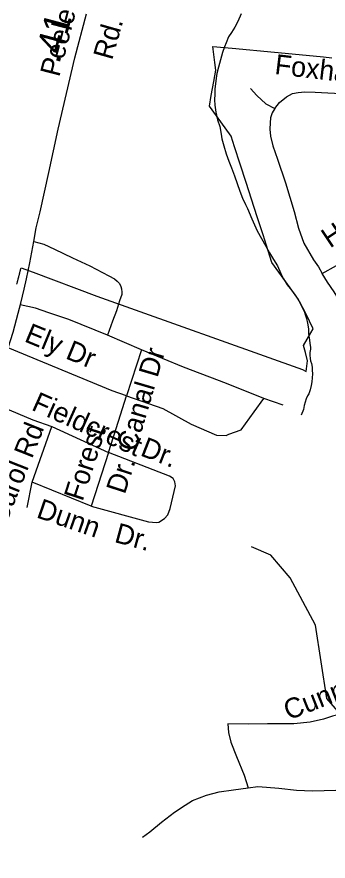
# Model space of a CAD drawing. Extents: x 2220236 to 2384410, y 720751 to 894131.
# Drawn here: x 2349699 to 2351178, y 818939 to 822953 of the extents above; entities that cross this region are included whole.
import ezdxf

# ---------------------------------------------------------------- set-up
doc = ezdxf.new("R2010")
doc.units = 0
doc.layers.add('Default', color=7, linetype='Continuous')

msp = doc.modelspace()

# ---------------------------------------------------------------- linework, layer by layer
at = {"layer": 'Default'}
for p, q in [((2350291.2, 821369.4), (2350129.4, 821438.5)), ((2350291.2, 821369.4), (2350219.5, 821151.6)), ((2350964.3, 821107), (2350872.7, 821138.5)), ((2349772, 820740.5), (2349866.2, 821004.9)), ((2349866.2, 821004.9), (2350134.7, 820881.7)), ((2350134.7, 820881.7), (2350051.7, 820626.8)), ((2349747.9, 820619.2), (2349772, 820740.5)), ((2350051.7, 820626.8), (2349772, 820740.5))]:
    msp.add_line(p, q, dxfattribs=at)
for points in [[(2348124.6, 817788.7), (2348361.5, 818344), (2348429.1, 818509.2), (2348737.8, 819184.4), (2348961, 819657.6), (2349115, 820011.9), (2349298.2, 820449.8), (2349448.5, 820845.4), (2349523, 821034.2), (2349559.4, 821126.8), (2349658.3, 821378.4), (2349680.9, 821453.6), (2349705.3, 821544.4), (2349717.5, 821591.5), (2349733.2, 821657.9), (2349744.5, 821706.7), (2349760.2, 821782.7), (2349780.2, 821884.8), (2349791.6, 821950.3), (2349810, 822026.2), (2349851.8, 822212.1), (2349896.3, 822419), (2349974, 822757.7), (2350029.8, 822967.2)], [(2350765.3, 822967.4), (2350748.8, 822930.6), (2350735.4, 822904.4), (2350719.4, 822878.5), (2350705.5, 822857.3), (2350694.2, 822829.9), (2350686.4, 822809.9), (2350676.7, 822783.9), (2350667.3, 822749), (2350657.6, 822713.5), (2350649.9, 822683.7), (2350646.2, 822661.2), (2350642.4, 822634.8), (2350640.7, 822611.1), (2350639.2, 822585.4), (2350638.7, 822557.5), (2350639.7, 822532.9), (2350644, 822499.6), (2350652.7, 822462.9), (2350662.9, 822431.5), (2350669.3, 822395.6), (2350673.8, 822373.5), (2350682.1, 822339.3), (2350694.4, 822302.1), (2350707.1, 822265.9), (2350719.5, 822234.2), (2350732.9, 822196.4), (2350746.1, 822160.8), (2350758.8, 822124.2), (2350771, 822090.3), (2350785.4, 822060.6), (2350795.7, 822041.4), (2350816.4, 821993), (2350841, 821935.6), (2350861.5, 821899.6), (2350881.8, 821861.7), (2350900.1, 821830.7), (2350918.5, 821798.6), (2350937.1, 821768.8), (2350953.4, 821732.7), (2350965.9, 821707), (2350984.1, 821678.8), (2350998.3, 821661.4), (2351018.8, 821633.7), (2351034.9, 821609.7), (2351045.1, 821592.1), (2351055.5, 821570.2), (2351063.7, 821554.1), (2351069.6, 821537.9), (2351076, 821518.5), (2351080.2, 821496.7), (2351084.6, 821469), (2351085.5, 821446), (2351089.4, 821416.6), (2351091.4, 821400.3), (2351093.7, 821382.3), (2351093.8, 821372.5), (2351091.8, 821356.7), (2351092, 821344.5), (2351092.3, 821328.8), (2351094.4, 821316.7), (2351098.6, 821304.4), (2351102.9, 821286.6), (2351103.1, 821272.8), (2351103.2, 821254.7)], [(2349699, 821681.5), (2349699.8, 821683.9), (2349700.2, 821686.3), (2349701, 821688.8), (2349701.5, 821691.2), (2349702.2, 821693.6), (2349702.8, 821696), (2349703.5, 821698.4), (2349704.2, 821700.8), (2349704.8, 821703.2), (2349705.5, 821705.7), (2349706, 821708.1), (2349706.8, 821710.5), (2349707.2, 821712.9), (2349708, 821715.4), (2349708.5, 821717.8), (2349709.2, 821720.2), (2349709.8, 821722.6), (2349710.5, 821725.1), (2349711, 821727.4), (2349711.8, 821729.9), (2349712.2, 821732.3), (2349712.8, 821734.8), (2349713.5, 821737.2), (2349714, 821739.6), (2349714.8, 821742), (2349715.2, 821744.4), (2349716, 821746.9), (2349716.5, 821749.3), (2349717, 821751.8), (2349717.8, 821754.1), (2349718.2, 821756.6), (2349719, 821759), (2349777.2, 821739.2), (2350079.2, 821624.6), (2351057, 821275.5), (2351074, 821267.1), (2351081, 821317.6), (2351070.2, 821356.4), (2351061, 821390.7), (2351096, 821450), (2351107.8, 821470), (2351071.8, 821541.6), (2351042.5, 821599.9), (2351038.2, 821608.3), (2350998.2, 821663.9), (2350944.5, 821738.5), (2350911.5, 821784.3), (2350901.8, 821814.8), (2350869, 821916.4), (2350841.2, 822002.4), (2350814.5, 822085.4), (2350788.8, 822165.6), (2350760.8, 822252.1), (2350734, 822334.9), (2350718, 822384.9), (2350668, 822453.7), (2350614.2, 822528.9), (2350622.8, 822579.4), (2350634.8, 822646), (2350644.2, 822699.1), (2350640, 822735.9), (2350630.8, 822812.1), (2350723, 822803.3), (2350923.5, 822784.2), (2351074.2, 822769.9), (2351156.5, 822762.1), (2351196, 822758.3)], [(2349699, 821681.5), (2349699.8, 821683.9), (2349700.2, 821686.3), (2349701, 821688.8), (2349701.5, 821691.2), (2349702.2, 821693.6), (2349702.8, 821696), (2349703.5, 821698.4), (2349704.2, 821700.8), (2349704.8, 821703.2), (2349705.5, 821705.7), (2349706, 821708.1), (2349706.8, 821710.5), (2349707.2, 821712.9), (2349708, 821715.4), (2349708.5, 821717.8), (2349709.2, 821720.2), (2349709.8, 821722.6), (2349710.5, 821725.1), (2349711, 821727.4), (2349711.8, 821729.9), (2349712.2, 821732.3), (2349712.8, 821734.8), (2349713.5, 821737.2), (2349714, 821739.6), (2349714.8, 821742), (2349715.2, 821744.4), (2349716, 821746.9), (2349716.5, 821749.3), (2349717, 821751.8), (2349717.8, 821754.1), (2349718.2, 821756.6), (2349719, 821759), (2349777.2, 821739.2), (2350079.2, 821624.6), (2351057, 821275.5), (2351074, 821267.1), (2351081, 821317.6), (2351070.2, 821356.4), (2351061, 821390.7), (2351096, 821450), (2351107.8, 821470), (2351071.8, 821541.6), (2351042.5, 821599.9), (2351038.2, 821608.3), (2350998.2, 821663.9), (2350944.5, 821738.5), (2350911.5, 821784.3), (2350901.8, 821814.8), (2350869, 821916.4), (2350841.2, 822002.4), (2350814.5, 822085.4), (2350788.8, 822165.6), (2350760.8, 822252.1), (2350734, 822334.9), (2350718, 822384.9), (2350668, 822453.7), (2350614.2, 822528.9), (2350622.8, 822579.4), (2350634.8, 822646), (2350644.2, 822699.1), (2350640, 822735.9), (2350630.8, 822812.1), (2350723, 822803.3), (2350923.5, 822784.2), (2351074.2, 822769.9), (2351156.5, 822762.1), (2351196, 822758.3)], [(2350809.8, 822612.5), (2350839, 822578.4), (2350882.7, 822539.5), (2350924.9, 822516.7)], [(2350924.9, 822516.7), (2350947.6, 822545.9), (2350980, 822571.9), (2351009.2, 822588.1), (2351035.1, 822593), (2351067.6, 822596.2), (2351116.2, 822594.6), (2351268.6, 822586.5), (2351447.9, 822575.2), (2351520.9, 822563.1), (2351550.1, 822553.3), (2351576.8, 822533.9), (2351596.3, 822507.1), (2351642.5, 822441.4), (2351696, 822353.8), (2351749.5, 822246.7), (2351784.8, 822179.8)], [(2350924.9, 822516.7), (2350911.9, 822495.7), (2350903.8, 822472.9), (2350902.2, 822448.6), (2350900.6, 822419.4), (2350903.8, 822385.4), (2350915.2, 822339.9), (2350937.9, 822276.7), (2350975.2, 822163.1), (2351017.3, 822026.9), (2351036.8, 821947.4), (2351062.7, 821876), (2351108.1, 821798.1), (2351133, 821763.7), (2351150.1, 821732.1)], [(2351150.1, 821732.1), (2351218.1, 821771), (2351269.2, 821800.2), (2351310.6, 821834.3), (2351339.7, 821870.8), (2351368.9, 821907.3), (2351393.2, 821943.8), (2351424.8, 821980.3), (2351463.8, 822011.9), (2351531.8, 822043.5)], [(2349780.2, 821884.8), (2349826.7, 821872.4), (2349877.5, 821848.6), (2349963.9, 821807.5), (2350046.1, 821769.6), (2350135.8, 821722), (2350162.8, 821706.9), (2350175.8, 821696.1), (2350186.6, 821684.2), (2350193.1, 821671.2), (2350196.3, 821659.3), (2350197.4, 821643.1), (2350197.4, 821633.4), (2350186.6, 821603.1), (2350172.5, 821554.4), (2350154.2, 821505.8), (2350129.4, 821438.5)], [(2351238.8, 821387.7), (2351236.4, 821482.6), (2351229.1, 821555.6), (2351224.2, 821616.5), (2351207.2, 821645.7), (2351175.6, 821691.9), (2351150.1, 821732.1)], [(2350129.4, 821438.5), (2349945.9, 821513), (2349851.4, 821545.7), (2349787.7, 821567.6), (2349715.3, 821583.2)], [(2350219.5, 821151.6), (2350151.5, 821175.1), (2349986.6, 821243.2), (2349658.3, 821378.4)], [(2350872.7, 821138.5), (2350694.6, 821209.4), (2350491.1, 821287.5), (2350291.2, 821369.4)], [(2351103.2, 821254.7), (2351102.7, 821235.7), (2351100.2, 821216.9), (2351097.9, 821200.4), (2351092.2, 821178.8), (2351086.4, 821160.5), (2351080.6, 821150.4), (2351074.6, 821136.1), (2351065.1, 821104.5), (2351061.2, 821086.3), (2351050.5, 821058.9)], [(2349559.4, 821126.8), (2349774.8, 821037.3), (2349866.2, 821004.9)], [(2350134.7, 820881.7), (2350182.9, 821031.1), (2350219.5, 821151.6)], [(2350219.5, 821151.6), (2350392.9, 821091.2), (2350527.4, 821016.6), (2350647.9, 820963.2), (2350693.2, 820963), (2350706.3, 820968.3), (2350765.5, 820989.4), (2350827.3, 821074.8), (2350872.7, 821138.5)], [(2350051.7, 820626.8), (2350324.7, 820552.2), (2350362.6, 820548.5), (2350374.5, 820550.8), (2350400.3, 820567), (2350416.1, 820585.1), (2350427.7, 820615.4), (2350452.5, 820723.6), (2350450.2, 820741.6), (2350442.1, 820757.4), (2350423.8, 820769.3), (2350134.7, 820881.7)], [(2353523.7, 816742.3), (2352828.6, 817009.4), (2352469.5, 817112.8), (2352291.6, 817286.1), (2352223.7, 817467.2), (2352222.7, 817516.3), (2352197.6, 817535), (2352187.6, 817642.9), (2352051.6, 817916.3), (2351982.5, 818130.1), (2351854.6, 818371), (2351689.5, 818886.2), (2351487.5, 819081.4), (2351376.6, 819264), (2351306.7, 819556.5), (2351171.5, 819711.9), (2351117.6, 820060.8), (2350998.5, 820285.7), (2350905.6, 820393.5), (2350813.5, 820432.4)], [(2351561.9, 819796), (2351471.5, 819750.5), (2351372.3, 819702.6), (2351281.7, 819658.1), (2351238.9, 819637.5), (2351199.6, 819627.3), (2351156.8, 819613.6), (2351093.5, 819599.9), (2351014.8, 819591.3), (2350890, 819591.3), (2350797.6, 819589.6), (2350701.8, 819591.3), (2350705.2, 819550.2), (2350715.5, 819504), (2350742.9, 819435.6), (2350778.8, 819346.6), (2350797.6, 819286.7)], [(2350296.5, 819052.2), (2350330.7, 819077.9), (2350387.1, 819124.1), (2350448.7, 819172), (2350498.3, 819204.5), (2350534.2, 819226.8), (2350566.7, 819238.7), (2350600.9, 819252.4), (2350660.8, 819267.8), (2350729.2, 819278.1), (2350797.6, 819286.7)], [(2350797.6, 819286.7), (2350843.8, 819293.5), (2350884.8, 819290.1), (2350944.7, 819284.9), (2351028.5, 819276.4), (2351103.8, 819273), (2351215, 819276.4), (2351268, 819278.1), (2351300.5, 819283.2)]]:
    msp.add_lwpolyline(points, dxfattribs=at)

# ---------------------------------------------------------------- texts
for s, height, rotation, p in [('Peele Rd', 95, 75.5758, (2349900.1, 822663.5)), ('.41', 125, 75.0776, (2349900.7, 822725.7)), ('Rd.', 95, 74.1574, (2350151.6, 822743.5)), ('Foxhall Dr', 95, 353.2513, (2350921.3, 822681.4)), ('Homestead Rd', 95, 33.7034, (2351187.4, 821850.7)), ('Ely Dr', 95, 337.5799, (2349730.1, 821411)), ('Canal Dr', 95, 73.6361, (2350263.5, 820881.4)), ('Fieldcrest', 95, 335.909, (2349764.1, 821085.7)), ('Carol Rd', 95, 68.3539, (2349645.7, 820533.4)), ('Forest', 95, 71.9642, (2350011, 820645.9)), ('Dr.', 95, 338.7541, (2350281.1, 820868.7)), ('Dr.', 95, 71.9642, (2350211.8, 820679.2)), ('Dunn', 95, 340.9721, (2349787.6, 820574)), ('Dr.', 95, 344.7165, (2350158.3, 820456.6)), ('Cunningham Dr', 95, 21.427, (2350989.8, 819607.2))]:
    msp.add_text(s, height=height, rotation=rotation, dxfattribs=at).set_placement(p)

doc.saveas('drawing.dxf')
